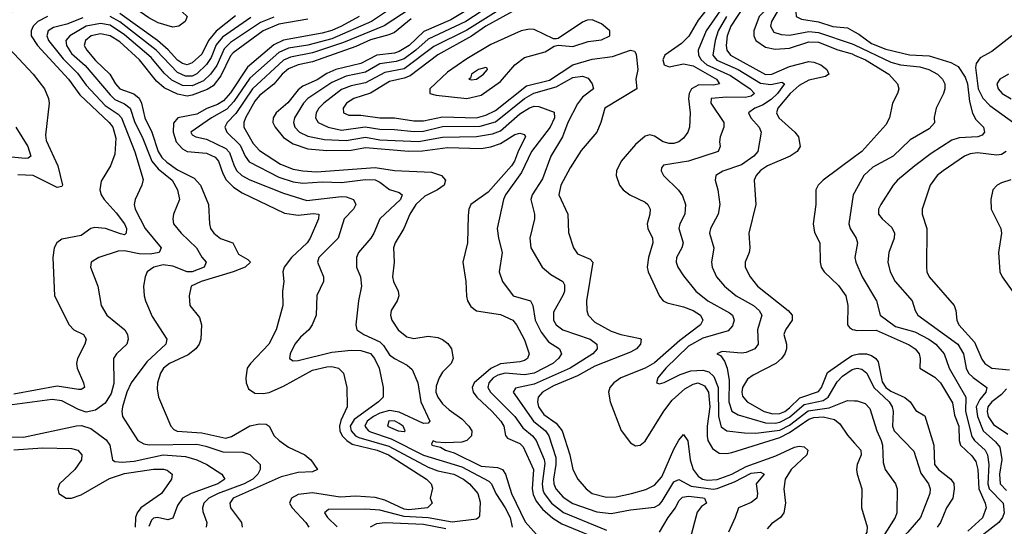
# Model space of a CAD drawing. Header units: inches. Extents: x 990535 to 1117859, y 769386 to 892122.
# Tile 896 of 1056: x 1056535 to 1060621, y 867434 to 869537. Entities that reach past the tile are written whole.
import ezdxf

# ---------------------------------------------------------------- set-up
doc = ezdxf.new("R2010")
doc.units = ezdxf.units.IN
doc.header["$MEASUREMENT"] = 0
doc.layers.add('B0856', color=7, linetype='Continuous')
doc.layers.add('B0866', color=7, linetype='Continuous')

msp = doc.modelspace()

# ---------------------------------------------------------------- linework, layer by layer
at = {"layer": 'B0856', "color": 5}
for points, elevation in [([(1056884.6, 870000), (1056982.2, 869902.2), (1057059.3, 869790), (1057096.3, 869716.3), (1057139.6, 869659.6), (1057168, 869608), (1057230.2, 869550), (1057221.5, 869530), (1057195.6, 869510), (1057170, 869505.8), (1057110, 869523.4), (1057070, 869543.9), (1056971.9, 869611.9), (1056910, 869634.7), (1056870, 869640.5), (1056810, 869636.4), (1056730, 869638.1), (1056629.2, 869630.8), (1056590, 869619.2), (1056490, 869562.1)], 2880), ([(1059630.1, 870000), (1059576.6, 869950), (1059556.4, 869910), (1059556.4, 869890), (1059580.8, 869860.8), (1059630, 869834.5), (1059710, 869809.2), (1059780.2, 869750), (1059784.3, 869730), (1059775.8, 869710), (1059738.3, 869670), (1059662.8, 869610), (1059603.7, 869550), (1059581.6, 869490), (1059581.5, 869470), (1059590.1, 869450), (1059630, 869422.8), (1059670, 869415), (1059730, 869418.8), (1059810, 869444.5), (1059850, 869443.5), (1059930, 869412), (1059990, 869394.5), (1060000, 869390)], 3320), ([(1060000, 869660.9), (1059970, 869679.3), (1059930, 869694), (1059890, 869691.3), (1059870, 869682.4), (1059825.8, 869650), (1059767, 869590), (1059756, 869570), (1059757.1, 869550), (1059779.2, 869539.2), (1059850, 869528.4), (1059910, 869508.1), (1059970, 869502.5), (1060000, 869486.2)], 3360), ([(1058227.4, 869630), (1058048, 869512), (1057878.5, 869441.5), (1057750, 869399.9), (1057658.6, 869381.4), (1057630, 869368.3), (1057500.7, 869250), (1057432, 869148), (1057395.5, 869110), (1057386.2, 869090), (1057394, 869070), (1057450, 869016.6), (1057470.7, 868970.7), (1057487.4, 868947.4), (1057610, 868883.3), (1057670, 868864.1), (1057710, 868857.9), (1057790, 868863.8), (1057870, 868860.3), (1057970, 868873.7), (1058010, 868872.3), (1058030, 868862.7), (1058070, 868832.3), (1058110, 868819.4), (1058122, 868810), (1058115.5, 868790), (1058029.4, 868710), (1058004.7, 868650), (1057992.5, 868630), (1057940.6, 868570), (1057932.6, 868550), (1057932.6, 868510), (1057948.8, 868470), (1057952.8, 868430), (1057940.6, 868370), (1057930.2, 868270), (1057934, 868250), (1057963.2, 868230), (1058030, 868199.4), (1058044.9, 868184.9), (1058070, 868146.2), (1058090.1, 868130.1), (1058142.3, 868102.3), (1058164.2, 868084.2), (1058186.8, 868030), (1058199.2, 867950), (1058237.4, 867870), (1058230, 867862), (1058210, 867861.1), (1058110, 867908.2), (1058070, 867914.2), (1058030, 867903.2), (1058002.6, 867890), (1057976.6, 867870), (1057967.1, 867850), (1057981.8, 867830), (1057990, 867826), (1058076.6, 867796.6), (1058210, 867729.2), (1058370, 867680.7), (1058481.3, 867621.3), (1058492.2, 867610), (1058510.8, 867570), (1058550.1, 867510), (1058569.7, 867470), (1058578.5, 867430)], 3060), ([(1058590, 869619.4), (1058390, 869493.2), (1058253.9, 869426.1), (1058130, 869333.1), (1058050, 869317.7), (1057970, 869274.7), (1057910, 869262.6), (1057870, 869247.3), (1057796.8, 869190), (1057776.9, 869170), (1057765.6, 869150), (1057762.7, 869130), (1057773.7, 869110), (1057815, 869090), (1057870, 869078.4), (1057968.4, 869091.6), (1058030, 869081.9), (1058090, 869080.8), (1058172.1, 869072.1), (1058210, 869074.5), (1058290, 869092.9), (1058445.4, 869094.6), (1058510, 869113.3), (1058630, 869209.1), (1058668.3, 869231.7), (1058761.7, 869258.3), (1058830, 869297.1), (1058870, 869302), (1058893.8, 869293.8), (1058910.9, 869270.9), (1058915.9, 869250), (1058870, 869214.8), (1058850, 869187.5), (1058809.7, 869110), (1058787.7, 869050), (1058739.2, 868970), (1058704.3, 868875.7), (1058661.6, 868810), (1058655.8, 868790), (1058671.3, 868730), (1058671.4, 868710), (1058651.6, 868630), (1058656.6, 868590), (1058702.6, 868510), (1058738.6, 868478.6), (1058789, 868450), (1058796.3, 868436.3), (1058795.9, 868410), (1058790, 868395.1), (1058750, 868322.7), (1058750.8, 868290), (1058761.7, 868270), (1058788.9, 868248.9), (1058901.8, 868210), (1058929.4, 868190), (1058931.7, 868170), (1058913.9, 868150), (1058819.3, 868090), (1058670, 868024.4), (1058592.1, 868007.9), (1058582.8, 867990), (1058667.5, 867870), (1058716.6, 867830), (1058731.4, 867810), (1058759.2, 867719.2), (1058759.6, 867690), (1058750.4, 867630), (1058751.8, 867610), (1058759.7, 867590), (1058790, 867554.5), (1058830, 867528.8), (1058930, 867493.7), (1058990, 867487.1), (1059070, 867502.3), (1059170, 867513.6), (1059190, 867524.7), (1059201.3, 867538.7), (1059250, 867618.4), (1059270, 867627.7), (1059321, 867601), (1059412.2, 867587.8), (1059430, 867590.2), (1059501.3, 867618.7), (1059570, 867654.3), (1059610, 867658.2), (1059624.5, 867650), (1059591.6, 867610), (1059596.2, 867570), (1059594, 867550), (1059570, 867532.5), (1059517.4, 867510), (1059504.1, 867470), (1059476, 867410)], 3160), ([(1058115.4, 869610), (1057995, 869530), (1057830, 869457.7), (1057730, 869430.9), (1057650, 869418.9), (1057610, 869401.2), (1057490, 869294.3), (1057423.1, 869196.9), (1057394.8, 869165.2), (1057330.1, 869130), (1057244.8, 869070), (1057250, 869059.5), (1057265.5, 869050), (1057310, 869040.6), (1057390, 869002.6), (1057405.4, 868985.4), (1057424.3, 868930), (1057436, 868910), (1057456.6, 868890), (1057490, 868872.4), (1057630, 868816.2), (1057726.8, 868786.8), (1057870, 868803.4), (1057890, 868802), (1057920.8, 868790), (1057930.1, 868770), (1057920.1, 868750), (1057881.9, 868710), (1057856.1, 868630), (1057776.3, 868550), (1057770.2, 868530), (1057795.2, 868470), (1057795.4, 868450), (1057767.8, 868392.2), (1057764.8, 868310), (1057747.9, 868270), (1057734.3, 868250), (1057700.6, 868219.4), (1057677.3, 868190), (1057657.3, 868150), (1057654.6, 868130), (1057670, 868120.6), (1057690, 868121.9), (1057830, 868156.1), (1057910, 868164.5), (1057950, 868163.9), (1057990, 868151.3), (1058007.7, 868130), (1058026.3, 868090), (1058043.7, 868010), (1058043, 867970), (1058024.5, 867950), (1057922.7, 867877.3), (1057906.8, 867850), (1057909.9, 867829.9), (1057927.8, 867810), (1057942.6, 867802.6), (1058066.1, 867766.1), (1058230, 867679.7), (1058270, 867664.5), (1058335.9, 867650), (1058376.5, 867630), (1058401.9, 867610), (1058435.5, 867570), (1058445.3, 867534.7), (1058442.6, 867477.4), (1058440.9, 867470), (1058430, 867463.1), (1058330, 867450.8), (1058230, 867469.5), (1058130, 867474.5), (1058030, 867500.8), (1057970, 867505.3), (1057815.9, 867504.1), (1057800.2, 867490), (1057811.7, 867470), (1057851.9, 867431.9)], 3040), ([(1058445.2, 869610), (1058323.6, 869536.4), (1058212.1, 869487.9), (1058151.1, 869430), (1058110, 869404.7), (1058090, 869398.2), (1058016.8, 869390), (1057950, 869354.5), (1057846.5, 869330), (1057810, 869313.1), (1057770, 869286.7), (1057710, 869260.4), (1057690, 869245.1), (1057647.7, 869192.3), (1057599.4, 869150), (1057587, 869130), (1057585.8, 869110), (1057594.7, 869090), (1057630, 869047.6), (1057670, 869022.1), (1057730, 869001), (1057810, 868993.2), (1057910, 868995.1), (1057970, 869006.3), (1058150, 868990.8), (1058206.9, 868993.1), (1058310, 869006.2), (1058450, 869001.6), (1058490, 869008.9), (1058530, 869023.4), (1058590, 869060.7), (1058610, 869066), (1058630, 869060.2), (1058634.6, 869050), (1058605.6, 868994.4), (1058588.8, 868950), (1058575.2, 868930), (1058478.7, 868821.3), (1058407.5, 868770), (1058398.7, 868750), (1058395.6, 868724.4), (1058393.7, 868610), (1058373.9, 868530), (1058385.9, 868450), (1058388.9, 868388.9), (1058393.5, 868370), (1058406.6, 868346.6), (1058430, 868327.6), (1058530, 868312.8), (1058581.6, 868290), (1058597, 868270), (1058630, 868207.4), (1058648.8, 868150), (1058642.3, 868130), (1058630, 868122.3), (1058610, 868116.3), (1058530, 868108.1), (1058490, 868089.1), (1058420.9, 868030), (1058412.6, 868010), (1058417.2, 867990), (1058431.5, 867970), (1058496.3, 867910), (1058531.5, 867870), (1058544.6, 867850), (1058551.3, 867811.3), (1058559.5, 867799.5), (1058610, 867777.9), (1058623.7, 867763.7), (1058666.7, 867670), (1058662, 867590), (1058665.4, 867565.5), (1058678.6, 867538.6), (1058704.4, 867504.4), (1058747.7, 867467.7), (1058784.4, 867444.5), (1058966.3, 867370)], 3120), ([(1058510, 869609.1), (1058387, 869530), (1058230, 869456), (1058179.4, 869410), (1058130, 869374.7), (1058097.3, 869362.7), (1058030, 869352.9), (1057970, 869319.1), (1057890, 869303), (1057830, 869276.7), (1057730.6, 869210), (1057712.3, 869190), (1057675, 869130), (1057671.4, 869110), (1057676.9, 869090), (1057695.8, 869070), (1057730, 869052.9), (1057800.1, 869040.1), (1057890, 869035.3), (1057970, 869049.4), (1058030, 869038.3), (1058190, 869031.1), (1058290, 869049.8), (1058430, 869052), (1058497.5, 869062.5), (1058530, 869076), (1058610, 869145.7), (1058650, 869171), (1058670, 869178.1), (1058690, 869177), (1058753.4, 869153.4), (1058753.8, 869130), (1058736.9, 869090), (1058659.3, 868990), (1058616.9, 868903.1), (1058550.6, 868810), (1058542.5, 868790), (1058516.6, 868670), (1058521.4, 868630), (1058537.2, 868570), (1058524.3, 868490), (1058539.2, 868450), (1058582.7, 868390), (1058655.2, 868370), (1058665.1, 868350), (1058674, 868290), (1058699.4, 868239.4), (1058730, 868199.1), (1058775.5, 868170), (1058783.2, 868150), (1058771.4, 868130), (1058747.9, 868110), (1058670, 868069.3), (1058630, 868062.1), (1058550, 868069.7), (1058518.6, 868061.4), (1058499.2, 868050), (1058481.7, 868030), (1058477.2, 868010), (1058488.1, 867990), (1058590, 867890.1), (1058622.6, 867842.6), (1058662.4, 867810), (1058677.6, 867790), (1058711.4, 867711.4), (1058714.5, 867694.5), (1058702.7, 867610), (1058705.3, 867585.3), (1058711.4, 867570), (1058741.6, 867530), (1058791.1, 867491.1), (1058970, 867418.4)], 3140), ([(1058610, 869588), (1058470, 869510.3), (1058410, 869468.1), (1058270, 869391.1), (1058155.7, 869304.3), (1058130, 869293.5), (1058070, 869279.7), (1057990, 869232.1), (1057922.2, 869210), (1057891.5, 869190), (1057877.5, 869170), (1057878.8, 869150), (1057901.1, 869141.1), (1057950, 869141.1), (1058030, 869129.1), (1058090, 869129.1), (1058170, 869117.5), (1058210, 869117.3), (1058290, 869133.4), (1058430.3, 869129.7), (1058470, 869139.9), (1058510, 869160.5), (1058638.1, 869261.9), (1058733.6, 869286.4), (1058830, 869349.8), (1058910, 869373.6), (1058995.5, 869384.5), (1059070, 869411), (1059086.8, 869406.8), (1059093.5, 869393.5), (1059100.6, 869330), (1059091.5, 869290), (1059096.5, 869250), (1058963.2, 869170), (1058947.2, 869110), (1058930.1, 869070), (1058865.7, 868994.3), (1058818.8, 868921.2), (1058780.1, 868850), (1058771.8, 868810), (1058809.5, 868730), (1058812.8, 868652.8), (1058832.7, 868590), (1058850, 868565), (1058902.7, 868542.7), (1058913.1, 868530), (1058887.8, 868370), (1058888.8, 868330), (1058894.3, 868310), (1058921.5, 868281.5), (1058990, 868244.2), (1059030, 868230.1), (1059110, 868213.2), (1059114, 868210), (1059111.9, 868190), (1059094.2, 868170), (1059070, 868156.6), (1058921.3, 868098.7), (1058850, 868058.8), (1058750, 868016.3), (1058704.4, 867990), (1058686, 867970), (1058683.3, 867950), (1058688, 867930), (1058710, 867898.4), (1058761.6, 867861.6), (1058786.8, 867830), (1058818.3, 867730), (1058830.8, 867670), (1058851.5, 867630), (1058885.1, 867590), (1058910, 867570.6), (1058970, 867554.9), (1059010, 867556.1), (1059073.5, 867570), (1059133.7, 867586.3), (1059170, 867605), (1059200.4, 867639.6), (1059250, 867753.9), (1059270, 867790.8), (1059290, 867815.2), (1059308, 867788), (1059317.1, 867710), (1059330, 867670), (1059350, 867641.6), (1059368.9, 867630), (1059390, 867625), (1059430, 867627.9), (1059490, 867650), (1059550, 867682.6), (1059673.3, 867726.7), (1059750, 867762.1), (1059770, 867766.7), (1059790, 867763.8), (1059806.4, 867750), (1059802.1, 867730), (1059736.2, 867670), (1059711.9, 867630), (1059706.4, 867590), (1059712.8, 867530), (1059706.4, 867490), (1059692.6, 867470), (1059655.6, 867444.4), (1059637.3, 867422.7)], 3180), ([(1059394.9, 869590), (1059350, 869534.4), (1059311.9, 869468.1), (1059281.9, 869438.1), (1059212.2, 869390), (1059203.6, 869370), (1059210, 869349.7), (1059230, 869341.8), (1059290, 869353), (1059330, 869345.5), (1059426.3, 869290), (1059439.3, 869270), (1059415.4, 869264.6), (1059353.1, 869266.9), (1059323.5, 869250), (1059312.8, 869230), (1059310.4, 869210), (1059317.8, 869150), (1059314, 869090), (1059307.3, 869070), (1059290, 869045), (1059270, 869029.9), (1059250, 869022.8), (1059230, 869022.5), (1059205.8, 869030), (1059170, 869053.6), (1059150, 869059.2), (1059130, 869053.6), (1059090, 869018.1), (1059031.7, 868950), (1059012.2, 868910), (1059010.9, 868890), (1059023.5, 868850), (1059039.3, 868830), (1059066.7, 868810), (1059130, 868779.3), (1059141.3, 868770), (1059150.8, 868750.8), (1059150.2, 868730), (1059138.6, 868690), (1059141.3, 868670), (1059160.8, 868630), (1059162.5, 868610), (1059144.8, 868550), (1059139.1, 868510), (1059142.5, 868490), (1059189.6, 868389.6), (1059204.9, 868370), (1059221.8, 868361.8), (1059290, 868344.7), (1059329.8, 868329.8), (1059359.8, 868310), (1059370.1, 868290), (1059359.8, 868270), (1059274.7, 868205.3), (1059170, 868111.9), (1059130, 868089.7), (1059029.5, 868050), (1059000.4, 868030), (1058983.5, 868010), (1058979.1, 867990), (1058985.7, 867950), (1059031.4, 867831.4), (1059070, 867780.8), (1059090, 867768.3), (1059110, 867770.2), (1059130, 867787.5), (1059207.6, 867912.4), (1059242.6, 867957.4), (1059295.1, 868004.9), (1059330, 868024), (1059350, 868029.2), (1059377.1, 868017.1), (1059393.5, 867990), (1059399.5, 867930), (1059388.1, 867850), (1059387.8, 867807.8), (1059391.3, 867790), (1059410, 867756.3), (1059438.1, 867738.1), (1059470, 867735.5), (1059490, 867740.1), (1059690, 867802.3), (1059730, 867822.8), (1059810, 867878.5), (1059830, 867885.6), (1059870, 867887.8), (1059916.8, 867876.8), (1059939.2, 867859.2), (1059970, 867812.2), (1060000, 867779)], 3220), ([(1059453.4, 869590), (1059383.3, 869490), (1059350.1, 869410), (1059351.4, 869390), (1059363.6, 869370), (1059386.4, 869350), (1059484.5, 869304.5), (1059565.9, 869250), (1059585, 869230), (1059570, 869219.9), (1059546.1, 869213.9), (1059470, 869215.9), (1059404.4, 869210), (1059403.3, 869190), (1059457.1, 869110), (1059457.7, 869090), (1059441.8, 869050), (1059438.5, 869030), (1059441.5, 869010), (1059433.4, 868990), (1059310, 868949.5), (1059207.2, 868932.8), (1059198.7, 868921.3), (1059196.5, 868910), (1059206.2, 868890), (1059269.6, 868829.6), (1059285.3, 868805.3), (1059297.4, 868770), (1059295, 868730), (1059275, 868690), (1059270.8, 868670), (1059287.9, 868610), (1059283.3, 868590), (1059260.5, 868550), (1059259.2, 868530), (1059266.1, 868510), (1059290, 868473), (1059341.6, 868410), (1059390.8, 868370), (1059480.4, 868320.4), (1059493.6, 868310), (1059499.8, 868290), (1059493.4, 868266.6), (1059474.8, 868245.2), (1059370, 868215.1), (1059310, 868181.5), (1059216.8, 868090), (1059183.2, 868050), (1059177.3, 868030), (1059190, 868025.3), (1059210, 868030.2), (1059275.8, 868064.2), (1059320.5, 868079.5), (1059370, 868082), (1059394.4, 868074.4), (1059415.1, 868055.1), (1059433.5, 868010), (1059434.7, 867890), (1059446.1, 867846.1), (1059470, 867830.6), (1059542.5, 867822.5), (1059590, 867819.9), (1059690, 867833.4), (1059730, 867854.3), (1059807.5, 867912.5), (1059894.5, 867925.5), (1059970, 867956.2), (1060000, 867955.1)], 3240), ([(1059539.3, 869590), (1059486.3, 869510), (1059470.7, 869470), (1059466.5, 869430), (1059469.8, 869409.8), (1059484.6, 869390), (1059630, 869309.4), (1059657, 869310), (1059730, 869342.7), (1059810, 869362.7), (1059830, 869361), (1059859.6, 869350), (1059884.8, 869330), (1059893, 869310), (1059879.4, 869300.6), (1059810, 869285.3), (1059770, 869263.2), (1059732.9, 869230), (1059681.9, 869170), (1059675.4, 869150), (1059685.7, 869130), (1059752.5, 869070), (1059766.8, 869050), (1059773.9, 869010), (1059762.2, 868990), (1059732.5, 868970), (1059638, 868930), (1059610, 868911.2), (1059592, 868890), (1059583.2, 868870), (1059589.4, 868770), (1059561.4, 868650), (1059565.2, 868590), (1059562.3, 868570), (1059545.5, 868530), (1059545.9, 868510), (1059567, 868470), (1059596.6, 868430), (1059724.7, 868330), (1059740.8, 868310), (1059740.1, 868290), (1059712.5, 868250), (1059706.8, 868230), (1059717.8, 868190), (1059717.2, 868170), (1059710.1, 868149.9), (1059696.3, 868130), (1059672.8, 868110), (1059578.4, 868061.6), (1059555.4, 868044.6), (1059535.1, 868010), (1059531.3, 867990), (1059534.5, 867974.5), (1059554.2, 867950), (1059625.1, 867910), (1059660.5, 867900.5), (1059690, 867902.3), (1059710, 867910.5), (1059730, 867926), (1059772.2, 867967.8), (1059850, 867993.3), (1059863, 868010), (1059887.1, 868072.9), (1059970, 868130.8), (1059990, 868142.2), (1060000, 868145.1)], 3280), ([(1056796.1, 869543.9), (1056730, 869517.9), (1056675, 869505), (1056652.6, 869490), (1056647.3, 869470), (1056654.7, 869450), (1056714.5, 869374.5), (1056775, 869315), (1056810, 869265.3), (1056890, 869180.1), (1056944, 869144), (1056957, 869130), (1057011.9, 868988.1), (1057047, 868873), (1057042.3, 868850), (1057013.8, 868790), (1057010.2, 868770), (1057013.6, 868750), (1057056.1, 868670), (1057122, 868590), (1057112.9, 868570), (1057076.1, 868563.9), (1057030, 868565.4), (1056970, 868577.9), (1056943.5, 868576.5), (1056862.6, 868550), (1056831.5, 868530), (1056829.2, 868510), (1056858.6, 868430), (1056872.9, 868350), (1056896.9, 868310), (1056970.9, 868250), (1056982.5, 868230), (1056985.2, 868210), (1056979.3, 868190), (1056935.8, 868150), (1056923.8, 868130), (1056926.1, 868026.1), (1056915, 867985), (1056890, 867945.4), (1056850, 867915.7), (1056810, 867907.8), (1056778.1, 867918.1), (1056710, 867954.8), (1056670, 867960.4), (1056440.3, 867930)], 2940), ([(1056650, 869549.7), (1056610, 869529.9), (1056591.1, 869510), (1056582, 869490), (1056582.8, 869470), (1056608, 869430), (1056737.1, 869290), (1056784.9, 869224.9), (1056906.7, 869110), (1056921.9, 869090), (1056934.3, 869045.7), (1056930, 868978), (1056912, 868930), (1056873.3, 868866.7), (1056867, 868830), (1056872.8, 868810), (1056885.6, 868790), (1056935.6, 868735.6), (1056970.1, 868690), (1056977.9, 868670), (1056977.3, 868650), (1056970, 868644.3), (1056952.7, 868647.3), (1056890.7, 868670.7), (1056846.3, 868673.7), (1056830.1, 868669.9), (1056790, 868640.7), (1056710, 868625.2), (1056688.9, 868611.1), (1056677.7, 868590), (1056672, 868550), (1056678.5, 868390), (1056740.2, 868270), (1056758.9, 868250), (1056799.5, 868230), (1056810.9, 868210.9), (1056805.4, 868190), (1056774.6, 868130), (1056770.1, 868110), (1056773.1, 868090), (1056799.7, 868030), (1056803.1, 868010), (1056790, 868001.6), (1056778.4, 868001.6), (1056690, 868015.1), (1056510, 867982.3)], 2920), ([(1057590, 869547.7), (1057534.3, 869525.7), (1057410, 869442.3), (1057383.9, 869416.1), (1057352.7, 869347.3), (1057326.9, 869310), (1057297.3, 869282.7), (1057250, 869262.5), (1057210, 869263.3), (1057166, 869286), (1057134.7, 869314.7), (1057080.1, 869380.1), (1056970, 869474.2), (1056910, 869513.6), (1056870, 869520.8), (1056810.4, 869509.6), (1056742.2, 869470), (1056726.6, 869450), (1056728.6, 869430), (1056750, 869396.5), (1056807.1, 869347.1), (1056910, 869224.3), (1056930, 869206), (1056970, 869188.1), (1056992.7, 869170), (1057012.3, 869110), (1057042.9, 869050), (1057083.4, 868950), (1057110, 868917.3), (1057167.8, 868870), (1057189.4, 868830), (1057197.4, 868790), (1057173.7, 868730), (1057170.2, 868710), (1057173.4, 868690), (1057204.4, 868650), (1057268.4, 868590), (1057290, 868551.1), (1057308.4, 868530), (1057300.2, 868510), (1057250, 868489.5), (1057230, 868490), (1057170, 868513.4), (1057130, 868518.7), (1057092, 868510), (1057063.8, 868490), (1057055.4, 868470), (1057049.2, 868430), (1057051.1, 868390), (1057056.9, 868370), (1057084.4, 868304.4), (1057145.2, 868210), (1057141.1, 868190), (1057062.9, 868117.1), (1056997.8, 868030), (1056979.9, 867990), (1056961.4, 867930), (1056958.1, 867910), (1056961.8, 867890), (1057025.6, 867790), (1057050, 867775.8), (1057071.6, 867771.6), (1057270, 867774.3), (1057306.7, 867766.7), (1057377.4, 867742.6), (1057461.4, 867741.4), (1057490, 867731.6), (1057532.6, 867690), (1057532.4, 867670), (1057522.8, 867650), (1057502, 867630), (1057466.3, 867610), (1057358.7, 867570), (1057319.3, 867550), (1057299, 867530), (1057293.3, 867510), (1057295.3, 867495.3), (1057311, 867450), (1057308.7, 867430)], 2960), ([(1057730, 869538.4), (1057610, 869517.8), (1057545.5, 869490), (1057420.2, 869399.8), (1057410, 869387.1), (1057370, 869304), (1057337.3, 869262.7), (1057313.2, 869246.8), (1057250, 869222.9), (1057230, 869219.7), (1057190, 869227), (1057134, 869254), (1057102, 869282), (1057032.6, 869370), (1056950, 869445.1), (1056910, 869469.9), (1056870, 869478.2), (1056831, 869470), (1056807.5, 869450), (1056802.5, 869430), (1056813.8, 869410), (1056850, 869367.5), (1056909.1, 869310), (1056932.8, 869270), (1056950, 869250.4), (1057008.5, 869228.5), (1057030.5, 869210.5), (1057039.8, 869190), (1057054.2, 869130), (1057083.5, 869070), (1057109.8, 868990), (1057125.2, 868965.2), (1057144.9, 868944.9), (1057190, 868913.2), (1057258.7, 868878.7), (1057285.8, 868850), (1057318.8, 868770), (1057321.9, 868690), (1057327.2, 868670), (1057339.8, 868650), (1057368, 868628), (1057419.1, 868610), (1057442.8, 868562.8), (1057481.6, 868541.6), (1057493.3, 868530), (1057470, 868509.4), (1057420.2, 868490), (1057287.2, 868450), (1057246.8, 868430), (1057238.2, 868390), (1057241.3, 868350), (1057280.3, 868300.3), (1057289.5, 868270), (1057286.8, 868210), (1057279.9, 868190), (1057265.3, 868170), (1057234.5, 868145.5), (1057156.3, 868110), (1057130.9, 868090), (1057118.6, 868070), (1057107, 868030), (1057104.7, 868004.7), (1057110.2, 867970), (1057161.5, 867850), (1057175.1, 867835.1), (1057188.7, 867828.7), (1057290, 867821.6), (1057390, 867800.2), (1057413.2, 867806.8), (1057490, 867850.6), (1057530, 867859.5), (1057557.4, 867857.4), (1057569.6, 867849.6), (1057591.1, 867810), (1057612.1, 867790), (1057650, 867763), (1057718.3, 867730), (1057743.7, 867710), (1057770.3, 867670), (1057750, 867660.2), (1057690, 867657.2), (1057620.3, 867639.7), (1057420.9, 867550), (1057407.4, 867530), (1057410.1, 867510.1), (1057455.4, 867450), (1057457.4, 867430)], 2980), ([(1057494.5, 869545.5), (1057375.9, 869464.1), (1057350, 869432.5), (1057330, 869379.9), (1057310, 869350.9), (1057270, 869312.6), (1057250, 869302.9), (1057222.2, 869302.2), (1057190, 869317.2), (1057101.6, 869410), (1056950, 869527.4), (1056910, 869550.1)], 2940), ([(1057430, 869553.2), (1057350, 869488.8), (1057318.4, 869450), (1057290, 869393.9), (1057250, 869357.3), (1057230, 869349.4), (1057210, 869354.4), (1057190, 869369.1), (1057151.3, 869411.3), (1057106.2, 869450), (1056950, 869561.9)], 2920), ([(1057943.1, 869550), (1057870.1, 869510), (1057830, 869492.2), (1057790, 869480.9), (1057630, 869451.8), (1057590, 869432.4), (1057480, 869340), (1057410, 869232.8), (1057379.9, 869200.1), (1057355.6, 869184.4), (1057311.8, 869168.2), (1057270, 869145.2), (1057190.9, 869129.1), (1057172.9, 869107.1), (1057172.3, 869070), (1057183.8, 869030), (1057210, 869000.6), (1057230.3, 868990.3), (1057310, 868982.4), (1057346.3, 868966.3), (1057359.9, 868950), (1057378.1, 868898.1), (1057392.2, 868872.2), (1057421.9, 868841.9), (1057457.4, 868817.4), (1057633.7, 868733.7), (1057690, 868725), (1057752.7, 868732.7), (1057776.2, 868730), (1057774.4, 868710), (1057740.6, 868630), (1057727.6, 868610), (1057663.3, 868550), (1057631.9, 868510), (1057627.3, 868490), (1057630.8, 868450), (1057626, 868410), (1057627.2, 868350), (1057599.6, 868250), (1057568.9, 868190), (1057492.9, 868110), (1057479.3, 868090), (1057473.7, 868050), (1057475.2, 868030), (1057484.6, 868004.6), (1057510, 867985.9), (1057544.6, 867984.6), (1057569.6, 867989.6), (1057630, 868015.5), (1057750, 868082.3), (1057810, 868096.1), (1057830, 868096.6), (1057858.3, 868090), (1057878.3, 868070), (1057891.8, 868010), (1057893.9, 867930), (1057866.9, 867873.1), (1057861.7, 867850), (1057863, 867830), (1057873.1, 867810), (1057892.4, 867790), (1057915.2, 867775.2), (1058018.8, 867750), (1058065.4, 867730), (1058222.8, 867630), (1058243, 867610), (1058247.5, 867592.5), (1058239, 867550), (1058246.9, 867530), (1058227, 867510), (1058150, 867502.4), (1058130, 867505.6), (1058050, 867542.5), (1058010, 867553.5), (1057930, 867559), (1057865.2, 867554.8), (1057750, 867572.7), (1057690, 867565.7), (1057662.4, 867550), (1057655.1, 867530), (1057665.5, 867510), (1057722.1, 867450), (1057735.1, 867430)], 3020), ([(1058159.4, 869540.6), (1058090, 869483.5), (1058066.6, 869473.4), (1057990, 869453.8), (1057930, 869425.5), (1057750, 869362.4), (1057690, 869349.5), (1057650, 869332.9), (1057623.6, 869310), (1057590, 869268.6), (1057530, 869221.7), (1057510, 869198.9), (1057472, 869130), (1057465.6, 869110), (1057465.5, 869090), (1057503.5, 869023.5), (1057530, 868994.5), (1057616.5, 868936.5), (1057670, 868916.6), (1057710, 868908.8), (1057765.9, 868905.9), (1058010, 868922.8), (1058090, 868911.1), (1058244.2, 868904.1), (1058285.5, 868890), (1058302, 868870), (1058296.3, 868850), (1058268.8, 868830), (1058216.2, 868803.8), (1058178.3, 868770), (1058154.3, 868730), (1058129.1, 868670), (1058093.1, 868610), (1058086.3, 868590), (1058088.6, 868530), (1058081.5, 868470), (1058086, 868450), (1058105, 868410), (1058108.4, 868390), (1058102, 868370), (1058077.1, 868330), (1058074.3, 868310), (1058079.3, 868290), (1058105, 868250), (1058141, 868221), (1058170, 868213.9), (1058230, 868223.1), (1058270, 868217.6), (1058289.7, 868209.7), (1058312.3, 868192.3), (1058326.4, 868170), (1058334.2, 868130), (1058325.8, 868110), (1058290, 868073.6), (1058275.3, 868050), (1058263.8, 868016.2), (1058262.4, 867990), (1058269.6, 867969.6), (1058290, 867942.1), (1058317.2, 867917.2), (1058370, 867880.1), (1058399, 867850), (1058411.6, 867830), (1058410.1, 867810), (1058390, 867790.4), (1058370, 867782.4), (1058300.4, 867780.4), (1058263.5, 867783.5), (1058250.8, 867789.2), (1058243.8, 867776.2), (1058245.3, 867770), (1058281.8, 867761.8), (1058302, 867750), (1058338.3, 867738.3), (1058450, 867683.7), (1058518, 867678), (1058538.1, 867670), (1058551.4, 867650), (1058576.1, 867570), (1058632.3, 867452.3), (1058680, 867400)], 3080), ([(1059468.6, 869550), (1059434.3, 869490), (1059420.5, 869450), (1059412, 869390), (1059428.4, 869368.4), (1059516.1, 869330), (1059610, 869273.3), (1059652.3, 869267.7), (1059697.3, 869277.3), (1059709.2, 869270), (1059679.3, 869230), (1059654.1, 869205.9), (1059617.5, 869182.5), (1059585.6, 869170), (1059560.1, 869150), (1059569, 869130), (1059604.4, 869090), (1059612.4, 869070), (1059598.1, 868990), (1059582.2, 868970), (1059530, 868934.1), (1059452.6, 868907.4), (1059423.6, 868890), (1059421.5, 868870), (1059432.3, 868830), (1059440.1, 868770), (1059433.1, 868730), (1059401.6, 868670), (1059397.5, 868650), (1059415.8, 868590), (1059405.5, 868530), (1059409.4, 868510), (1059426.5, 868470), (1059459.8, 868430), (1059507.8, 868390), (1059580.1, 868350), (1059603.8, 868330), (1059615.3, 868310), (1059596.5, 868250), (1059599, 868190), (1059585.2, 868170), (1059550, 868155), (1059530, 868152.8), (1059450, 868159.8), (1059428.7, 868150), (1059442.9, 868142.9), (1059459.6, 868119.6), (1059470.5, 868090.5), (1059478.6, 868038.6), (1059477.8, 867950), (1059490, 867911.9), (1059516.7, 867896.7), (1059630, 867863), (1059670, 867861.8), (1059690, 867866), (1059730, 867887.2), (1059790, 867939.1), (1059870, 867956.4), (1059890, 867970.1), (1059927, 868033), (1059950, 868057), (1059990, 868084.3), (1060000, 868087.4)], 3260), ([(1059679.2, 869570), (1059654.7, 869530), (1059651.5, 869510), (1059664.9, 869484.9), (1059694.8, 869474.8), (1059730, 869472.8), (1059810, 869487.4), (1059850, 869483.5), (1059990, 869436.8), (1060000, 869432.1)], 3340), ([(1056430, 869481.3), (1056590.8, 869310), (1056637, 869250), (1056654.2, 869210), (1056657.3, 869190), (1056642.1, 869057.9), (1056644.2, 869035.8), (1056693.3, 868930), (1056712, 868850), (1056710, 868844.4), (1056690, 868840.4), (1056590, 868890.5), (1056526.7, 868893.3)], 2880), ([(1056518.3, 869090), (1056568.8, 869010), (1056581.5, 868970), (1056570, 868961.8), (1056558.8, 868961.2), (1056470, 868969.2)], 2860), ([(1060000, 868967.5), (1059869.2, 868870), (1059849.2, 868850), (1059838.4, 868830), (1059839.4, 868770), (1059827.5, 868690), (1059833.9, 868653.9), (1059855.4, 868610), (1059856.6, 868530), (1059861.4, 868510), (1059872.9, 868490), (1059933.7, 868433.7), (1059962.9, 868390), (1059971.2, 868350), (1059970.6, 868270.6), (1059979.1, 868259.1), (1059990.5, 868250.5), (1060000, 868248.7)], 3320), ([(1060000, 868820.1), (1059994.5, 868810), (1059976.3, 868690), (1059981.8, 868670), (1060000, 868640.6)], 3340), ([(1056470, 867804.6), (1056550, 867804.3), (1056770, 867850.7), (1056791.9, 867851.9), (1056830, 867840.1), (1056893.2, 867793.2), (1056908.3, 867770), (1056920.2, 867710), (1056930, 867703.4), (1056960.4, 867700.4), (1057010, 867704.5), (1057130, 867731.1), (1057223.5, 867723.5), (1057270.2, 867710), (1057311, 867690), (1057373.8, 867650), (1057386.8, 867630), (1057357, 867610), (1057246.3, 867570), (1057210.1, 867550), (1057190, 867520.8), (1057170, 867467.4), (1057150, 867461.2), (1057106, 867470), (1057090, 867468), (1057081.2, 867458.8), (1057070, 867433.3)], 2940), ([(1056510, 867751.3), (1056630, 867758.9), (1056750, 867756.6), (1056776.4, 867750), (1056792.6, 867730), (1056791.1, 867710), (1056763.2, 867670), (1056700.2, 867610), (1056692.6, 867590), (1056697.4, 867570), (1056728, 867550), (1056750.2, 867550.2), (1056790, 867564), (1056907.7, 867632.3), (1056970, 867652.5), (1057090, 867670.9), (1057131.1, 867671.1), (1057146.5, 867666.5), (1057166.9, 867650), (1057165.2, 867630), (1057123, 867570), (1057037.4, 867510), (1057022.7, 867490), (1057015, 867470), (1057013.3, 867430)], 2920), ([(1059190.7, 867409.3), (1059225.5, 867470), (1059256.7, 867510), (1059270, 867538.9), (1059285.3, 867554.7), (1059310, 867559), (1059370, 867551.9), (1059376.5, 867550), (1059384.7, 867530), (1059363.9, 867516.1), (1059346.9, 867493.1), (1059317.2, 867382.8)], 3140), ([(1058303.6, 867423.6), (1058210, 867441.3), (1058051.7, 867448.3), (1058016, 867444), (1057989.2, 867430)], 3060)]:
    msp.add_lwpolyline(points, dxfattribs=dict(at, elevation=elevation))
for points, elevation in [([(1058910, 869535.9), (1058890, 869534.6), (1058870, 869526.8), (1058770, 869459.3), (1058762, 869458), (1058750, 869456.8), (1058670, 869495.5), (1058650, 869497.2), (1058615.9, 869490), (1058490, 869434.2), (1058390, 869374), (1058310, 869319.3), (1058236.6, 869250), (1058236.9, 869230), (1058263.5, 869223.5), (1058390, 869210.3), (1058450, 869223.7), (1058530, 869279.7), (1058590.2, 869349.8), (1058630, 869379.5), (1058716, 869404), (1058753.4, 869426.6), (1058770, 869430.4), (1058830, 869425.6), (1058894.4, 869445.6), (1058950, 869453), (1058983.9, 869470), (1058983.7, 869490), (1058950, 869519.2)], 3220), ([(1058470, 869338.7), (1058438.4, 869330), (1058409.2, 869310), (1058405.2, 869294.7), (1058399.1, 869290), (1058410, 869286.7), (1058430, 869289.5), (1058459.7, 869310), (1058476.9, 869330), (1058475.5, 869335.5)], 3240), ([(1058090, 867871.6), (1058066.3, 867870), (1058061.1, 867850), (1058104.9, 867830), (1058130, 867827.7), (1058135.1, 867830), (1058125.6, 867850), (1058110, 867860.4)], 3080)]:
    msp.add_lwpolyline(points, close=True, dxfattribs=dict(at, elevation=elevation))
at = {"layer": 'B0866', "color": 5}
for points, elevation in [([(1060000, 869486.2), (1060017, 869477), (1060070, 869438.5), (1060130, 869413.9), (1060228.4, 869391.6), (1060310, 869386.7), (1060398.7, 869358.7), (1060430, 869341.9), (1060458.7, 869298.7), (1060468.2, 869270), (1060477, 869197), (1060488.6, 869148.6), (1060502.7, 869122.7), (1060534.7, 869090), (1060539.2, 869070), (1060530, 869057.7), (1060510.7, 869050), (1060433.3, 869046.7), (1060403.2, 869036.8), (1060318.2, 868981.8), (1060250.1, 868930), (1060177.6, 868870), (1060159.8, 868850), (1060108.5, 868770), (1060098.8, 868750), (1060099.7, 868730), (1060114.4, 868710), (1060154, 868674), (1060165.5, 868650), (1060164.6, 868630), (1060142.3, 868570), (1060137.3, 868530), (1060147.5, 868490), (1060168.1, 868450), (1060239.3, 868370), (1060251, 868330), (1060261.8, 868310), (1060428.4, 868190), (1060451.8, 868150), (1060462.8, 868090), (1060473.1, 868070), (1060491.3, 868051.3), (1060548.4, 868010), (1060545.2, 867990), (1060520.2, 867959.8), (1060505, 867930), (1060509.4, 867890), (1060532.9, 867830), (1060585.1, 867785.1), (1060602, 867762), (1060610.8, 867710.8), (1060601.2, 867650), (1060604.6, 867610), (1060630, 867582.3)], 3360), ([(1060652.5, 869470), (1060570, 869404.9), (1060520.9, 869379.1), (1060504.4, 869355.6), (1060502.3, 869337.7), (1060513.1, 869250), (1060531.6, 869211.6), (1060561.2, 869181.2), (1060685.1, 869090)], 3380), ([(1060000, 869432.1), (1060150, 869361), (1060190, 869349.6), (1060270, 869340.8), (1060307.6, 869330), (1060344, 869310), (1060364.6, 869290), (1060373.7, 869270), (1060375, 869250), (1060369.2, 869230), (1060338, 869170), (1060330.2, 869130.2), (1060331.9, 869108.1), (1060310, 869083.2), (1060230, 869038.5), (1060159.7, 868970), (1060075.7, 868924.3), (1060037.9, 868890), (1060000, 868820.1)], 3340), ([(1060000, 869390), (1060044.6, 869370), (1060142.2, 869310), (1060178.5, 869270), (1060183, 869250), (1060178.3, 869230), (1060157.1, 869190), (1060145, 869130), (1060130, 869099.8), (1060030.1, 868990), (1060000, 868967.5)], 3320), ([(1060638.3, 869310), (1060602.7, 869290), (1060590.8, 869270), (1060595.1, 869250), (1060612.2, 869230), (1060650, 869207.8)], 3420), ([(1060629.4, 868990), (1060610, 868977.3), (1060590, 868974.8), (1060510, 868984.2), (1060479.4, 868980.6), (1060456, 868970), (1060367.2, 868910), (1060342.7, 868890), (1060314.2, 868850), (1060279.7, 868750), (1060281, 868730), (1060299.8, 868670), (1060297.8, 868510), (1060299.8, 868490), (1060308.7, 868470), (1060413, 868350), (1060420.5, 868330), (1060423.9, 868290), (1060432.6, 868270), (1060497.7, 868197.7), (1060527.9, 868127.9), (1060540.1, 868110), (1060570, 868090.5), (1060642.8, 868082.8)], 3380), ([(1060648, 868872), (1060610, 868860.1), (1060591, 868850), (1060573.7, 868830), (1060565.1, 868790), (1060567, 868750), (1060606.2, 868670), (1060610.2, 868650), (1060596.6, 868570), (1060603.2, 868490), (1060612.1, 868470), (1060661.2, 868401.2)], 3420), ([(1060000, 868640.6), (1060006.5, 868630), (1060011.8, 868610), (1060000.5, 868550), (1060005.3, 868530), (1060030.7, 868470), (1060091.3, 868370), (1060106.2, 868310), (1060170, 868263.7), (1060250, 868240.9), (1060307.9, 868210), (1060337.5, 868190), (1060372.1, 868150), (1060392.2, 868090), (1060461.7, 867970), (1060460, 867910), (1060487.1, 867807.1), (1060497.9, 867790), (1060541.8, 867750), (1060552.1, 867730), (1060556.6, 867690), (1060553.1, 867610), (1060559, 867590), (1060616, 867530), (1060621, 867490), (1060613.2, 867470), (1060598.1, 867450), (1060481.6, 867358.4)], 3340), ([(1060000, 868248.7), (1060007.3, 868247.3), (1060090, 868247.4), (1060226.8, 868186.8), (1060251.8, 868170), (1060267.7, 868150), (1060271.9, 868130), (1060271.1, 868090), (1060332.3, 868052.3), (1060356, 868030), (1060405.8, 867945.8), (1060414.6, 867894.6), (1060432.5, 867850), (1060433.7, 867790), (1060438.8, 867770), (1060487, 867727), (1060502.4, 867702.4), (1060511.4, 867670), (1060515.1, 867590), (1060542.1, 867530), (1060545.6, 867510), (1060530.7, 867469.3), (1060470, 867413)], 3320), ([(1060000, 868145.1), (1060017.6, 868150), (1060049.6, 868149.6), (1060070, 868142.3), (1060088.6, 868130), (1060097.1, 868117.1), (1060114.2, 868034.2), (1060130, 868010.1), (1060150, 867995.4), (1060208.4, 867968.4), (1060230.1, 867950), (1060254, 867914), (1060291.9, 867891.9), (1060329.4, 867770), (1060331.5, 867690), (1060347.8, 867670), (1060399.2, 867630), (1060411.1, 867611.1), (1060413.5, 867590), (1060407.9, 867550), (1060381, 867510), (1060356.5, 867450), (1060342.8, 867430)], 3280), ([(1060000, 868087.4), (1060010, 868090.5), (1060030, 868086.7), (1060050.5, 868070), (1060080.1, 868010), (1060143.5, 867950), (1060156.1, 867930), (1060160.1, 867910), (1060156.9, 867850), (1060164.7, 867830), (1060245.5, 867745.5), (1060274.8, 867654.8), (1060306.9, 867610), (1060313.7, 867590), (1060311.8, 867570), (1060273.2, 867470), (1060221, 867410), (1060150, 867342.1), (1060070, 867194.9), (1060050, 867175.3), (1060030, 867168), (1060010, 867166.9), (1060000, 867169.1)], 3260), ([(1060630, 868004.6), (1060610, 867980.9), (1060569.2, 867950), (1060553.4, 867930), (1060550.6, 867910), (1060554.9, 867890), (1060576, 867856), (1060635.9, 867815.9)], 3380), ([(1060000, 867955.1), (1060010, 867954.8), (1060044.2, 867944.2), (1060062.6, 867922.6), (1060092.8, 867830), (1060110.7, 867790), (1060115.9, 867770), (1060118.8, 867698.8), (1060126.9, 867670), (1060169.2, 867610), (1060176.8, 867590), (1060175.1, 867490), (1060168.9, 867470), (1060091.9, 867350), (1060069.2, 867270), (1060050, 867244), (1060016.7, 867223.3), (1060000, 867220.8)], 3240), ([(1060000, 867779), (1060026.2, 867750), (1060027.2, 867730), (1060010.8, 867690), (1060008.4, 867670), (1060010.1, 867650), (1060029.5, 867590), (1060028.2, 867510), (1060051.4, 867431.4), (1060050.1, 867410), (1060006.5, 867333.5), (1060000, 867329.4)], 3220)]:
    msp.add_lwpolyline(points, dxfattribs=dict(at, elevation=elevation))

doc.saveas('drawing.dxf')
